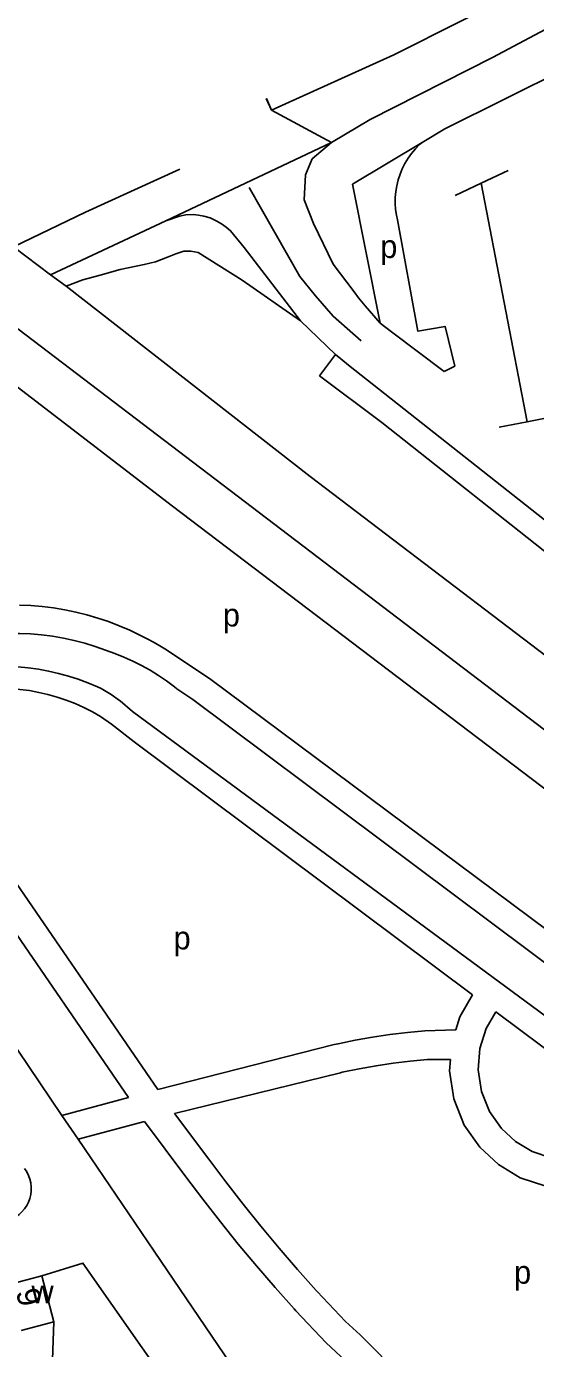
# Model space of a CAD drawing. Extents: x 157569 to 159501, y 382907 to 384670.
# Drawn here: x 158911.9 to 159000.4, y 383637.3 to 383866.9 of the extents above; entities that cross this region are included whole.
import ezdxf

# ---------------------------------------------------------------- set-up
doc = ezdxf.new("R2010")
doc.units = 0
for name, color, linetype in [('BLT_Basislijn', 7, 'Continuous'), ('BLT_Bebouwing', 7, 'Continuous'), ('BLT_Centroide', 7, 'Continuous'), ('BLT_Huisnummer', 7, 'Continuous'), ('BLT_Vlakafsluiter', 7, 'Continuous')]:
    doc.layers.add(name, color=color, linetype=linetype)

msp = doc.modelspace()

# ---------------------------------------------------------------- linework, layer by layer
at = {"layer": 'BLT_Basislijn'}
for p, q in [((159009.59, 383738.88), (158781.45, 383912.57)), ((159006.3, 383859.97), (158984.59, 383849.15)), ((158990.94, 383839.71), (158995.62, 383841.92)), ((158986.4, 383837.56), (158990.94, 383839.71)), ((158998.94, 383798.27), (158990.94, 383839.71)), ((158936.1, 383833.19), (158916.07, 383823.82)), ((158909.61, 383828.68), (158916.07, 383823.82)), ((158949.72, 383828.57), (158959.52, 383815.79)), ((158959.52, 383815.79), (158965.63, 383809.94)), ((158965.63, 383809.94), (158962.83, 383806.24)), ((158962.83, 383806.24), (158973.67, 383798.16)), ((158973.67, 383798.16), (159072.73, 383719.6)), ((158994.05, 383797.32), (158998.94, 383798.27)), ((158998.94, 383798.27), (159003.83, 383799.21)), ((158935.96, 383758.8), (158943.7, 383753.65)), ((158943.7, 383753.65), (159086.68, 383647.15)), ((158924.88, 383751.91), (158926.59, 383750.88)), ((158938.02, 383751.86), (158940.83, 383750)), ((158928.15, 383749.76), (158930.32, 383747.93)), ((158940.83, 383750), (159083.69, 383643.14)), ((158889.98, 383747.4), (158934.72, 383682.26)), ((158930.32, 383747.93), (159060.05, 383652.31)), ((158885.82, 383744.63), (158929.6, 383680.88)), ((158930.6, 383742.67), (158989.44, 383698.7)), ((158987.23, 383694.87), (158986.52, 383692.63)), ((158993.49, 383695.77), (159019.52, 383676.26)), ((158981.14, 383692.46), (158986.52, 383692.63)), ((158965.39, 383690.06), (158934.72, 383682.26)), ((158981.55, 383687.47), (158985.57, 383687.48)), ((158966.46, 383685.18), (158937.63, 383678.1)), ((158929.6, 383680.88), (158918.06, 383677.77)), ((158918.06, 383677.77), (158920.87, 383673.63)), ((158943.56, 383670.13), (158937.63, 383678.1)), ((158932.41, 383676.71), (158920.87, 383673.63)), ((158939.58, 383667.1), (158932.41, 383676.71)), ((158920.87, 383673.63), (158934.07, 383654.17)), ((158962.42, 383647.17), (158967.34, 383641.97)), ((158958.71, 383643.81), (158963.98, 383638.27)), ((158916, 383622.36), (158916.64, 383641.89))]:
    msp.add_line(p, q, dxfattribs=at)
for points in [[(158964.93, 383846.79), (158971.61, 383850.8), (158992.88, 383861.55), (159024.21, 383878.25), (159038.85, 383881.91), (159068.81, 383895.41), (159081.84, 383905.25), (159095.89, 383911.82)], [(158999.28, 383873.91), (158975.73, 383862.01), (158954.5, 383852.42)], [(158954.5, 383852.42), (158954.46, 383852.4)], [(158984.59, 383849.15), (158980.68, 383846.81)], [(158968.84, 383820.82), (158965.21, 383825.63), (158961.78, 383832.72), (158960.18, 383836.84), (158960.4, 383841.19), (158961.55, 383843.93), (158964.88, 383846.76)], [(158964.88, 383846.76), (158964.93, 383846.79)], [(158980.68, 383846.81), (158968.57, 383839.54), (158973.35, 383815.38)], [(158980.68, 383846.81), (158980.22, 383846.41), (158979.5, 383845.68), (158978.83, 383844.88), (158978.22, 383844.04), (158977.68, 383843.16), (158977.21, 383842.23), (158976.82, 383841.28), (158976.5, 383840.29), (158976.25, 383839.28), (158976.09, 383838.26), (158976, 383837.23), (158975.99, 383836.19), (158976.06, 383835.16), (158976.22, 383834.13), (158976.39, 383833.34)], [(158938.57, 383842.16), (158922.13, 383834.68), (158909.61, 383828.68)], [(158950.58, 383838.95), (158959.42, 383823.48), (158962.12, 383820.17), (158965.18, 383816.61), (158970.09, 383812.31)], [(158936.1, 383833.19), (158938.47, 383833.97), (158939.59, 383834.24), (158940.85, 383834.26), (158941.78, 383834.18), (158942.71, 383834), (158943.84, 383833.68), (158944.88, 383833.2), (158945.79, 383832.66), (158946.59, 383832.1), (158947.37, 383831.46), (158949.72, 383828.57)], [(158976.39, 383833.34), (158979.93, 383814), (158984.65, 383814.83), (158986.34, 383807.94), (158984.5, 383807.02)], [(158918.78, 383821.81), (158921.71, 383822.93), (158924.68, 383823.73), (158928.2, 383824.7), (158932.37, 383825.58), (158934.3, 383826.06), (158936.38, 383826.86), (158937.83, 383827.42), (158939.27, 383827.9), (158940.47, 383827.9), (158941.75, 383827.66)], [(158959.52, 383815.79), (158949.37, 383822.85), (158941.75, 383827.66)], [(158918.78, 383821.81), (158916.07, 383823.82)], [(159218.17, 383613.65), (159174.47, 383635.69), (159161.28, 383643.03), (159134.89, 383658.92), (159117.64, 383670.42), (159087.02, 383692.37), (159018.15, 383745.44), (158961.18, 383788.78), (158918.78, 383821.81)], [(158968.84, 383820.82), (158969.61, 383819.8), (158970.77, 383818.4), (158973.35, 383815.38)], [(158973.35, 383815.38), (158975.32, 383813.91)], [(158975.32, 383813.91), (158984.5, 383807.02)], [(159214.95, 383596.3), (159180.74, 383612.84), (159132.27, 383640.34), (159095.82, 383664.11), (159023.19, 383718.38), (158937.26, 383783.58), (158903.22, 383809.72), (158900.49, 383808.77), (158897.51, 383811.11)], [(158965.63, 383809.94), (158966.53, 383809.18), (158967.86, 383808.11)], [(159068.64, 383728.21), (159008.26, 383776.27), (158967.86, 383808.11)], [(158910.67, 383766.43), (158912.65, 383766.34), (158914.62, 383766.18), (158916.59, 383765.93), (158918.54, 383765.61), (158920.48, 383765.21), (158922.4, 383764.73), (158924.3, 383764.17), (158926.17, 383763.54), (158928.02, 383762.83), (158929.84, 383762.04), (158931.62, 383761.19), (158932.74, 383760.6)], [(158885.26, 383754.47), (158886.9, 383755.45), (158888.58, 383756.37), (158890.3, 383757.21), (158892.05, 383757.98), (158893.82, 383758.68), (158895.63, 383759.31), (158897.46, 383759.85), (158899.32, 383760.33), (158901.19, 383760.72), (158903.07, 383761.03), (158904.97, 383761.27), (158906.88, 383761.42), (158908.79, 383761.5), (158910.7, 383761.49), (158912.61, 383761.41), (158914.51, 383761.24), (158916.41, 383761), (158918.3, 383760.68), (158920.16, 383760.27), (158922.02, 383759.79), (158923.84, 383759.24), (158925.65, 383758.61), (158927.22, 383757.98)], [(158932.74, 383760.6), (158934.07, 383759.93), (158935.36, 383759.18), (158935.96, 383758.8)], [(158927.22, 383757.98), (158928.81, 383757.37), (158930.37, 383756.69), (158931.9, 383755.93), (158933.38, 383755.1), (158934.83, 383754.21), (158936.23, 383753.24), (158937.59, 383752.22), (158938.02, 383751.86)], [(158888.01, 383750.6), (158889.59, 383751.44), (158891.2, 383752.22), (158892.85, 383752.92), (158894.53, 383753.54), (158896.24, 383754.09), (158897.96, 383754.57), (158899.71, 383754.96), (158901.47, 383755.28), (158903.25, 383755.52), (158905.03, 383755.68), (158906.82, 383755.76), (158908.61, 383755.76), (158910.4, 383755.68), (158912.18, 383755.52), (158913.96, 383755.28), (158915.72, 383754.96), (158917.47, 383754.56), (158919.2, 383754.09), (158920.9, 383753.54), (158922.58, 383752.91), (158924.23, 383752.21), (158924.88, 383751.91)], [(158889.98, 383747.4), (158891.44, 383748.19), (158892.93, 383748.91), (158894.46, 383749.56), (158896.02, 383750.13), (158897.6, 383750.62), (158899.21, 383751.04), (158900.83, 383751.38), (158902.47, 383751.65), (158904.12, 383751.83), (158905.77, 383751.93), (158907.43, 383751.96), (158909.09, 383751.9), (158910.74, 383751.76), (158912.39, 383751.55), (158914.02, 383751.25), (158915.63, 383750.88), (158917.23, 383750.43), (158918.8, 383749.9), (158920.35, 383749.3), (158921.86, 383748.62), (158923.34, 383747.87), (158924.74, 383747.08)], [(158926.59, 383750.88), (158928.03, 383749.85), (158928.15, 383749.76)], [(158930.6, 383742.67), (158926.67, 383745.7), (158924.74, 383747.08)], [(158876.21, 383739.03), (158902.69, 383700.43), (158918.06, 383677.77)], [(158989.44, 383698.7), (158987.23, 383694.87)], [(158993.49, 383695.77), (158991.8, 383692.84), (158990.71, 383689.41), (158990.4, 383685.68), (158990.97, 383681.93), (158992.37, 383678.46), (158994.43, 383675.51), (158996.91, 383673.21), (158999.81, 383671.48), (159003.22, 383670.33), (159006.94, 383669.96), (159010.7, 383670.47), (159014.2, 383671.81), (159017.18, 383673.82), (159019.52, 383676.26)], [(158981.14, 383692.46), (158978.1, 383692.17), (158975.07, 383691.8), (158972.05, 383691.35), (158969.04, 383690.82), (158966.05, 383690.21), (158965.39, 383690.06)], [(158981.55, 383687.47), (158978.58, 383687.19), (158975.61, 383686.82), (158972.66, 383686.38), (158969.72, 383685.86), (158966.79, 383685.25), (158966.46, 383685.18)], [(158985.57, 383687.48), (158985.41, 383685.52), (158986.15, 383680.61), (158987.98, 383676.07), (158990.67, 383672.22), (158993.91, 383669.21), (158997.7, 383666.94), (159002.16, 383665.44), (159007.03, 383664.96), (159011.94, 383665.63), (159016.51, 383667.38), (159020.42, 383670), (159023.47, 383673.2)], [(158911.56, 383668.52), (158911.93, 383667.95), (158912.24, 383667.34), (158912.48, 383666.7), (158912.63, 383666.04), (158912.71, 383665.36), (158912.71, 383664.68), (158912.63, 383664), (158912.47, 383663.33), (158912.24, 383662.69), (158911.93, 383662.08), (158911.55, 383661.51), (158911.11, 383660.99), (158910.61, 383660.53), (158910.06, 383660.12), (158909.46, 383659.79), (158908.83, 383659.52), (158908.16, 383659.33)], [(158943.56, 383670.13), (158946.54, 383666.19), (158949.56, 383662.31), (158952.65, 383658.49), (158955.8, 383654.72), (158959.01, 383650.99), (158962.27, 383647.32), (158962.42, 383647.17)], [(158939.58, 383667.1), (158942.55, 383663.18), (158945.6, 383659.27), (158948.71, 383655.41), (158951.88, 383651.61), (158955.11, 383647.85), (158958.4, 383644.15), (158958.71, 383643.81)], [(158934.07, 383654.17), (158963.94, 383610.24), (158978.52, 383589.03)], [(158914.57, 383649.86), (158921.71, 383652.1), (158942.31, 383622.66), (158974.41, 383574.58), (158975.3, 383567.11)], [(158967.34, 383641.97), (158969.87, 383639.62), (158972.35, 383637.21), (158974.77, 383634.74), (158977.13, 383632.22), (158979.44, 383629.64), (158981.68, 383627.01), (158983.87, 383624.33), (158985.99, 383621.6), (158988.05, 383618.82), (158990.04, 383616), (158991.97, 383613.13), (158993.83, 383610.21), (158995.62, 383607.26), (158997.34, 383604.26), (158997.71, 383603.6)], [(158963.98, 383638.27), (158966.47, 383635.95), (158968.9, 383633.58), (158971.28, 383631.15), (158973.6, 383628.67), (158975.86, 383626.13), (158978.07, 383623.55), (158980.21, 383620.91), (158982.28, 383618.22), (158984.3, 383615.48), (158986.24, 383612.69), (158988.13, 383609.86), (158989.94, 383606.99), (158991.69, 383604.07), (158993.33, 383601.18)]]:
    msp.add_lwpolyline(points, dxfattribs=at)
at = {"layer": 'BLT_Bebouwing'}
msp.add_line((158908.87, 383648.38), (158914.57, 383649.86), dxfattribs=at)
for points in [[(158914.57, 383649.86), (158916.64, 383641.89)], [(158916.64, 383641.89), (158910.94, 383640.41)]]:
    msp.add_lwpolyline(points, dxfattribs=at)
at = {"layer": 'BLT_Vlakafsluiter'}
for p, q in [((158953.58, 383854.42), (158954.46, 383852.4)), ((158953.63, 383854.44), (158954.5, 383852.42)), ((158954.46, 383852.4), (158964.88, 383846.76)), ((158954.5, 383852.42), (158964.93, 383846.79)), ((158936.1, 383833.19), (158964.88, 383846.76))]:
    msp.add_line(p, q, dxfattribs=at)

# ---------------------------------------------------------------- texts
at = {"layer": 'BLT_Centroide'}
for s, p in [('p', (158973.38, 383826.72)), ('p', (158946.02, 383762.7)), ('p', (158937.45, 383706.6)), ('p', (158996.64, 383648.52)), ('w', (158912.75, 383645.12))]:
    msp.add_text(s, height=4, dxfattribs=at).set_placement(p)
at = {"layer": 'BLT_Huisnummer'}
msp.add_text('9', height=4, rotation=284.5394, dxfattribs=at).set_placement((158910.01, 383647.13))

doc.saveas('drawing.dxf')
